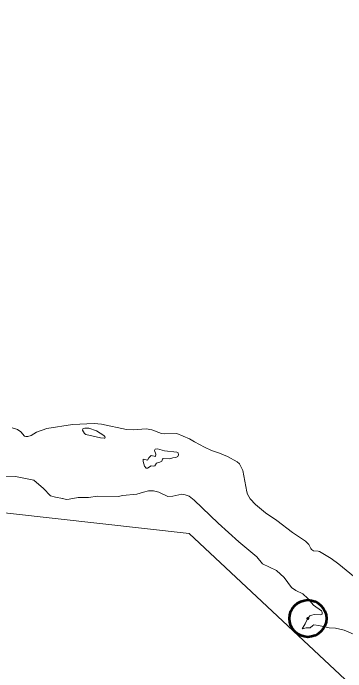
# Model space of a CAD drawing. Extents: x 553962 to 842807, y 8883888 to 9032388.
# Drawn here: x 809826 to 810500, y 9011425 to 9012759 of the extents above; entities that cross this region are included whole.
import ezdxf

# ---------------------------------------------------------------- set-up
doc = ezdxf.new("R2010")
doc.units = 0
doc.header["$LTSCALE"] = 150
doc.header["$PDMODE"] = 32
doc.header["$PDSIZE"] = 75
doc.layers.add('60', color=7, linetype='Continuous', lineweight=53)

msp = doc.modelspace()

# ---------------------------------------------------------------- linework, layer by layer
at = {"layer": '60', "lineweight": 13}
for points in [[(812828.9, 9008952.9), (811989, 9010721), (811110.1, 9010838.5), (810182.8, 9011705), (809089.2, 9011827.6), (808724.8, 9012455.9), (806843.8, 9013427.5), (805356.6, 9013611.3), (804061.8, 9014740.5), (803186.9, 9014617.9)], [(809862.5, 9011903.7), (809872.8, 9011910.4), (809894.4, 9011917.8), (809946, 9011926.1), (809990, 9011928.1), (810004.9, 9011926.8), (810055.5, 9011916), (810069.8, 9011915.3), (810095.4, 9011917), (810107.1, 9011915.1), (810126.8, 9011907.8), (810133.2, 9011907.2), (810157.7, 9011908), (810183.7, 9011896.7), (810193.8, 9011890.9)], [(810193.8, 9011890.9), (810183.7, 9011896.7), (810157.7, 9011908), (810133.2, 9011907.2), (810126.8, 9011907.8), (810107.1, 9011915.1), (810095.4, 9011917), (810069.8, 9011915.3), (810055.5, 9011916), (810004.9, 9011926.8), (809990, 9011928.1), (809946, 9011926.1), (809894.4, 9011917.8), (809872.8, 9011910.4), (809862.5, 9011903.7)], [(809823.8, 9011919.4), (809834.4, 9011916.1), (809841.7, 9011911.3), (809849, 9011902.3), (809851.2, 9011901.3), (809855.7, 9011901.3), (809862.5, 9011903.7)], [(809862.5, 9011903.7), (809855.7, 9011901.3), (809851.2, 9011901.3), (809849, 9011902.3), (809841.7, 9011911.3), (809834.4, 9011916.1), (809823.8, 9011919.4)], [(810193.8, 9011890.9), (810213.5, 9011879.7), (810228.2, 9011873.4), (810244, 9011868.1)], [(810244, 9011868.1), (810228.2, 9011873.4), (810213.5, 9011879.7), (810193.8, 9011890.9)], [(810244, 9011868.1), (810244, 9011868.1), (810260.3, 9011861), (810279.8, 9011850), (810284.5, 9011846), (810287.8, 9011840.9), (810291.2, 9011832.5), (810299.5, 9011789.4), (810301.1, 9011784.5), (810306.4, 9011775.2), (810317.2, 9011763.8), (810337.8, 9011746.9), (810360.5, 9011731.6), (810392, 9011707.1), (810418.9, 9011689.8), (810425.1, 9011682.9), (810429.2, 9011674.7), (810431.1, 9011672.6), (810435.1, 9011670.4), (810444, 9011669.6), (810446.9, 9011668.6), (810470.7, 9011654.8), (810485.9, 9011643.2), (810523.1, 9011612.5)], [(810523.1, 9011612.5), (810485.9, 9011643.2), (810470.7, 9011654.8), (810446.9, 9011668.6), (810444, 9011669.6), (810435.1, 9011670.4), (810431.1, 9011672.6), (810429.2, 9011674.7), (810425.1, 9011682.9), (810418.9, 9011689.8), (810392, 9011707.1), (810360.5, 9011731.6), (810337.8, 9011746.9), (810317.2, 9011763.8), (810306.4, 9011775.2), (810301.1, 9011784.5), (810299.5, 9011789.4), (810291.2, 9011832.5), (810287.8, 9011840.9), (810284.5, 9011846), (810279.8, 9011850), (810260.3, 9011861), (810244, 9011868.1), (810244, 9011868.1)], [(809911.9, 9011778.5), (809901.2, 9011781.7), (809887.1, 9011796.2), (809867.9, 9011813.4), (809830.8, 9011820.6), (809809.8, 9011819.8), (809804.1, 9011819.4), (809793, 9011812.7), (809787.5, 9011811.1), (809723.2, 9011807.5), (809695.8, 9011802.6), (809666, 9011807.2), (809655.4, 9011810)], [(810089.9, 9011788.6), (810076.5, 9011784.5), (810047.3, 9011781.8), (810039.3, 9011780.3)], [(810241.5, 9011726), (810193.1, 9011772.4), (810182.5, 9011780.5), (810174.9, 9011783.8), (810167.9, 9011784.5), (810149.8, 9011780.6), (810139.4, 9011780.3), (810121.3, 9011789.2), (810110.7, 9011791.6), (810100.1, 9011791.7), (810089.9, 9011788.6)], [(809926.3, 9011776.1), (809925.6, 9011776.3), (809911.9, 9011778.5)], [(810039.3, 9011780.3), (809996.8, 9011780.7), (809978.8, 9011777.9), (809957.8, 9011778.1), (809939.4, 9011774.5), (809933, 9011774.1), (809926.3, 9011776.1)], [(810331.4, 9011644), (810319.8, 9011657.9), (810283.3, 9011688), (810241.5, 9011726)], [(810431.2, 9011539.7), (810436.3, 9011541), (810449.6, 9011540.3), (810452.1, 9011541.7), (810452.5, 9011546.1), (810450.8, 9011548.6), (810434.5, 9011560), (810423.3, 9011573.9), (810413.2, 9011583), (810399.3, 9011590), (810390.3, 9011596.1), (810375.5, 9011616.2), (810359.5, 9011630.3), (810331.4, 9011644)], [(810423.5, 9011533.1), (810427.5, 9011538.8), (810431.2, 9011539.7)], [(810411.8, 9011512.3), (810418.1, 9011522.2), (810422.2, 9011531.2), (810423.5, 9011533.1)], [(810581.2, 9011449.6), (810574, 9011458.6), (810560.1, 9011473.7), (810547.2, 9011485.1), (810531.3, 9011494.3), (810497.2, 9011509.2), (810479.7, 9011513.2), (810466.4, 9011514.2), (810445.5, 9011519.1), (810435.7, 9011520.1), (810433.2, 9011519), (810427.9, 9011514.3), (810420, 9011514.3), (810411.8, 9011512.3)]]:
    msp.add_lwpolyline(points, dxfattribs=at)
for points in [[(809973.3, 9011905.8), (810002.7, 9011898.7), (810010.1, 9011898), (810011.7, 9011898.5), (810012.3, 9011899.6), (810011.5, 9011901.8), (810009.4, 9011903.9), (809994.8, 9011912.9), (809979, 9011918.2), (809971.3, 9011918.8), (809966.9, 9011917.1), (809966.5, 9011914.5), (809970.5, 9011907.6)], [(810157.4, 9011870), (810132.8, 9011872.6), (810118.7, 9011876.5), (810113.9, 9011875.8), (810112.9, 9011874.9), (810112.7, 9011873), (810115.4, 9011866.1), (810114.4, 9011861), (810105.4, 9011862.8), (810101, 9011858.7), (810097.9, 9011853.6), (810089.6, 9011855.5), (810089.3, 9011850.9), (810091.8, 9011841.7), (810095.2, 9011837.8), (810098.1, 9011837.5), (810105.7, 9011842.2), (810110.9, 9011841.7), (810113, 9011842.3), (810116.4, 9011847.7), (810123.2, 9011849.3), (810127.2, 9011851.7), (810128.3, 9011855.9), (810129.8, 9011857.2), (810142.7, 9011856.4), (810149.5, 9011858.3), (810155.7, 9011859), (810159.5, 9011861.3), (810161, 9011864.4), (810160.1, 9011868.2)]]:
    msp.add_lwpolyline(points, close=True, dxfattribs=at)
at = {"layer": '60'}
msp.add_point((810423.5, 9011533.1), dxfattribs=at)

# ---------------------------------------------------------------- texts
at = {"layer": '60', "width": 0.9}
msp.add_text('R I O   S Ã O   F R A N C I S C O', height=500, rotation=332.036, dxfattribs=at).set_placement((803570.2, 9013864.4))

doc.saveas('drawing.dxf')
